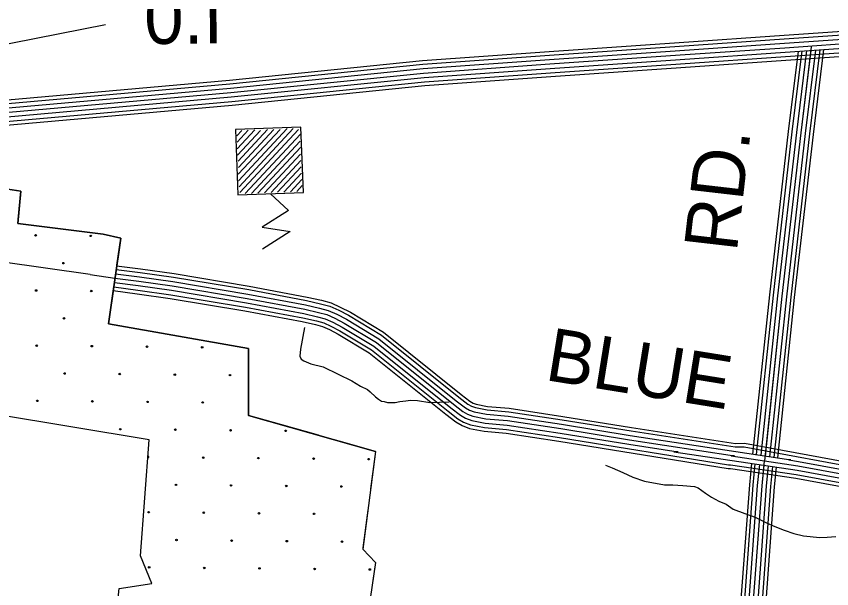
# Model space of a CAD drawing. Extents: x 1788175 to 1969470, y 584502 to 738744.
# Drawn here: x 1888808 to 1894492, y 679468 to 683458 of the extents above; entities that cross this region are included whole.
import ezdxf

# ---------------------------------------------------------------- set-up
doc = ezdxf.new("R2010")
doc.units = 0
for name, color, linetype in [('DESIGN - EROSION CONTROL - Devices', 7, 'Continuous'), ('DESIGN - ROW - Right-of-Way and Easement Labels', 7, 'Continuous'), ('DESIGN - SCRATCH - User 1', 7, 'Continuous'), ('DESIGN - TRAFFIC CONTROL PERMANENT - Signalization', 7, 'Continuous'), ('DESIGN - TRANSPORTATION - Text', 7, 'Continuous'), ('DESIGN - UTILITIES - Cable (Underground) with Text', 7, 'Continuous'), ('SURVEY - CONTOURS - Index with Text', 7, 'Continuous'), ('SURVEY - CONTROL with Text', 7, 'Continuous'), ('SURVEY - TRANSPORTATION - Roads', 7, 'Continuous'), ('SURVEY - VEGETATION - Features with Text', 7, 'Continuous')]:
    doc.layers.add(name, color=color, linetype=linetype)

msp = doc.modelspace()

# ---------------------------------------------------------------- linework, layer by layer
at = {"layer": 'DESIGN - EROSION CONTROL - Devices'}
for centre in [(1888942.8, 681931.2), (1889327.3, 681927.5), (1889136.9, 681737.1), (1888946.5, 681546.7), (1889331, 681543), (1889140.6, 681352.6), (1888950.2, 681162.1), (1889334.8, 681158.4), (1889719.3, 681154.7), (1890103.9, 681150.9), (1889144.4, 680968), (1889528.9, 680964.3), (1889913.5, 680960.5), (1890298, 680956.8), (1888954, 680777.6), (1889338.5, 680773.9), (1889723.1, 680770.1), (1890107.6, 680766.4), (1889532.7, 680579.7), (1889917.2, 680576), (1890301.8, 680572.2), (1890686.3, 680568.5), (1890111.3, 680381.8), (1890495.9, 680378.1), (1890880.5, 680374.4), (1891265, 680370.6), (1889920.9, 680191.4), (1890305.5, 680187.7), (1890690, 680184), (1891074.6, 680180.2), (1889730.5, 680001), (1890115.1, 679997.3), (1890499.6, 679993.6), (1890884.2, 679989.8), (1889924.7, 679806.9), (1890309.2, 679803.1), (1890693.8, 679799.4), (1891078.3, 679795.7), (1889734.3, 679616.5), (1890118.8, 679612.7), (1890503.4, 679609), (1890887.9, 679605.3), (1891272.5, 679601.5)]:
    msp.add_circle(centre, 5.28, dxfattribs=at)
msp.add_arc((1889726.8, 680385.6), 5.28, 251.1065, 100.1631, dxfattribs=at)
at = {"layer": 'DESIGN - SCRATCH - User 1'}
msp.add_line((1889449.8, 681313.2), (1890427.7, 681141.7), dxfattribs=at)
for points in [[(1888698, 682533.3), (1888685.8, 682263.1), (1888839.1, 682239.8), (1888819.7, 682013.8), (1889414.3, 681939.4), (1889535.9, 681912.4), (1889449.8, 681313.2)], [(1890427.7, 681141.7), (1890427.7, 680675.2), (1891312.7, 680425)], [(1889754.1, 679504.4), (1889673, 679697.7), (1889734.7, 680506.5), (1888653.8, 680683.5)], [(1891312.7, 680425), (1891223, 679743.3), (1891311.7, 679651.1), (1891237.9, 679142.8), (1890694.3, 679201.8)], [(1890094.9, 675730.3), (1889816.2, 675640.8), (1889656.7, 675703.8), (1889553.4, 675760), (1889465.8, 675820.7), (1889351.2, 675914), (1889414.1, 676561.6), (1889196.6, 676586), (1889313.7, 677462.1), (1889524.8, 679470.3), (1889754.1, 679504.4)]]:
    msp.add_lwpolyline(points, dxfattribs=at)
at = {"layer": 'DESIGN - TRAFFIC CONTROL PERMANENT - Signalization'}
msp.add_lwpolyline([(1887140.3, 682950.9), (1889430.5, 683400.8)], dxfattribs=at)
at = {"layer": 'DESIGN - TRANSPORTATION - Text'}
msp.add_lwpolyline([(1892915.8, 680328.7), (1892961.8, 680311.1), (1893035.8, 680277.7), (1893105.9, 680246.3), (1893187.9, 680216.9), (1893325.7, 680192.1), (1893385.6, 680192.6), (1893455.4, 680187.2), (1893535.3, 680179.8), (1893561.3, 680170.1), (1893613.4, 680134.5), (1893653.5, 680106.8), (1893705.6, 680077.2), (1893757.6, 680057.7), (1893805.8, 680022.1), (1893885.8, 679992.7), (1893959.8, 679965.4), (1894037.9, 679926), (1894095.9, 679902.5), (1894159.9, 679877), (1894227.9, 679853.6), (1894295.9, 679836.1), (1894409.7, 679825.1), (1894461.5, 679827.5), (1894521.3, 679832)], dxfattribs=at)
at = {"layer": 'DESIGN - UTILITIES - Cable (Underground) with Text'}
for p, q in [((1890792.1, 682685.8), (1890336.3, 682668.7)), ((1890336.3, 682668.7), (1890353.3, 682212.8)), ((1890809.2, 682229.9), (1890792.1, 682685.8)), ((1890353.3, 682212.8), (1890809.2, 682229.9)), ((1890581.2, 682221.3), (1890644, 682163.1)), ((1890644, 682163.1), (1890706.7, 682105)), ((1890706.7, 682105), (1890521.9, 681988.8)), ((1890521.9, 681988.8), (1890717.2, 681957.1)), ((1890717.2, 681957.1), (1890524.1, 681835.8))]:
    msp.add_line(p, q, dxfattribs=at)
for points in [[(1890381.3, 682663.2), (1890345, 682624.5)], [(1890470.4, 682666), (1890347.3, 682533.9)], [(1890425.5, 682664.3), (1890348.7, 682581.9)], [(1890510.2, 682662.2), (1890351, 682491.3)], [(1890559, 682668.2), (1890355.1, 682449.4)], [(1890647.1, 682669.8), (1890355.8, 682357.3)], [(1890602.8, 682668.7), (1890356.2, 682404.1)], [(1890697, 682676.8), (1890357, 682312)], [(1890738.8, 682675.1), (1890360.6, 682269.5)], [(1890776.2, 682668.8), (1890366.4, 682229.2)], [(1890789.3, 682636.4), (1890403, 682222)], [(1890787.9, 682588.4), (1890447.4, 682223.1)], [(1890789.5, 682543.7), (1890492.7, 682225.3)], [(1890789.7, 682497.4), (1890538.9, 682228.6)], [(1890791.2, 682452.7), (1890584.3, 682230.7)], [(1890792.8, 682407.9), (1890629.1, 682232.2)], [(1890795.5, 682364.4), (1890672.4, 682232.3)], [(1890797.6, 682320.1), (1890718.7, 682235.5)], [(1890801.8, 682278.1), (1890763.1, 682236.6)]]:
    msp.add_lwpolyline(points, dxfattribs=at)
at = {"layer": 'SURVEY - CONTOURS - Index with Text'}
for points in [[(1889503.4, 681694.2), (1889671.1, 681672.8), (1889903.8, 681639.9), (1890428.3, 681552.6), (1890831.3, 681476.5), (1890929.5, 681454.5), (1890993.8, 681437.2), (1891055.6, 681408.8), (1891124.7, 681373.6), (1891354.3, 681235.5), (1891893.6, 680802.4), (1891956.7, 680755), (1891980.9, 680740), (1892008.3, 680730.1), (1892090.2, 680714.1), (1892240.5, 680701.1), (1892614.1, 680644.8), (1893093.3, 680567.5), (1893818.9, 680456.3), (1893881.7, 680456.7), (1894761.9, 680294.5)], [(1889506.5, 681718.7), (1889674.4, 681697.3), (1889907.6, 681664.4), (1890432.6, 681577), (1890836.3, 681500.7), (1890935.5, 681478.5), (1891002.2, 681460.5), (1891066.4, 681431), (1891136.7, 681395.2), (1891368.4, 681255.8), (1891908.8, 680821.9), (1891970.7, 680775.4), (1891991.8, 680762.4), (1892014.9, 680754), (1892093.6, 680738.6), (1892243.4, 680725.6), (1892617.9, 680669.2), (1893097.1, 680591.9), (1893820.7, 680481), (1893883.9, 680481.4), (1894766.4, 680318.8)], [(1889323.4, 681657.6), (1889495.6, 681632.7)], [(1889495.6, 681632.7), (1889662.8, 681611.4), (1889894.4, 681578.7), (1890417.5, 681491.6), (1890818.8, 681415.8), (1890914.7, 681394.3), (1890972.6, 681378.7), (1891028.6, 681353), (1891094.6, 681319.3), (1891318.7, 681184.5), (1891855.6, 680753.4), (1891921.7, 680703.8), (1891953.7, 680683.9), (1891991.7, 680670.1), (1892081.6, 680652.6), (1892233.2, 680639.5), (1892604.5, 680583.5), (1893083.7, 680506.2), (1893814.3, 680394.3), (1893792.4, 680394.2), (1894255.5, 680324.7), (1894750.7, 680233.5)], [(1889495.6, 681632.7), (1889662.8, 681611.4), (1889894.4, 681578.7), (1890417.5, 681491.6), (1890818.8, 681415.8), (1890914.7, 681394.3), (1890972.6, 681378.7), (1891028.6, 681353), (1891094.6, 681319.3), (1891318.7, 681184.5), (1891855.6, 680753.4), (1891921.7, 680703.8), (1891953.7, 680683.9), (1891991.7, 680670.1), (1892081.6, 680652.6), (1892233.2, 680639.5), (1892604.5, 680583.5), (1893083.7, 680506.2), (1893814.3, 680394.3), (1893792.4, 680394.2), (1894255.5, 680324.7), (1894750.7, 680233.5)], [(1889499.5, 681663.4), (1889666.9, 681642.1), (1889899.1, 681609.3), (1890422.9, 681522.1), (1890825.1, 681446.2), (1890922.1, 681424.4), (1890983.2, 681407.9), (1891042.1, 681380.9), (1891109.6, 681346.4), (1891336.5, 681210), (1891874.6, 680777.9), (1891939.2, 680729.4), (1891967.3, 680712), (1892000, 680700.1), (1892085.9, 680683.4), (1892236.9, 680670.3), (1892609.3, 680614.2), (1893088.5, 680536.8), (1894206.8, 680365.5), (1894193.1, 680365.4), (1894260.6, 680355.3), (1894756.3, 680264)], [(1889487.7, 681571.2), (1889654.6, 681549.9), (1889885, 681517.4), (1890406.6, 681430.5), (1890806.3, 681355.1), (1890899.8, 681334.1), (1890951.4, 681320.2), (1891001.6, 681297.1), (1891064.5, 681265.1), (1891283.2, 681133.6), (1891817.6, 680704.4), (1891886.7, 680652.5), (1891926.5, 680627.8), (1891975.1, 680610.2), (1892072.9, 680591.2), (1892225.9, 680577.9), (1892595, 680522.3), (1893773.7, 680332), (1893787.9, 680332.1), (1894245.3, 680263.6), (1894739.5, 680172.5)], [(1889491.6, 681601.9), (1889658.7, 681580.6), (1889889.7, 681548), (1890412, 681461), (1890812.5, 681385.4), (1890907.2, 681364.2), (1890962, 681349.4), (1891015.1, 681325), (1891079.5, 681292.2), (1891300.9, 681159), (1891836.6, 680728.9), (1891904.2, 680678.1), (1891940.1, 680655.9), (1891983.4, 680640.2), (1892077.2, 680621.9), (1892229.6, 680608.7), (1892599.8, 680552.9), (1893078.9, 680475.6), (1893421.8, 680423), (1893391.6, 680422.9), (1894250.4, 680294.2), (1894745.1, 680203)], [(1889484.5, 681545.7), (1889651.1, 681524.4), (1889881, 681492), (1890402.1, 681405.2), (1890801.1, 681329.9), (1890893.6, 681309.2), (1890942.6, 681295.9), (1890990.3, 681274), (1891052, 681242.6), (1891268.4, 681112.4), (1891801.8, 680684.1), (1891872.2, 680631.3), (1891915.3, 680604.6), (1891968.2, 680585.3), (1892069.3, 680565.7), (1892222.9, 680552.3), (1892591, 680496.9), (1893771.7, 680306.3), (1893786.1, 680306.4), (1894241.1, 680238.2), (1894734.8, 680147.2)]]:
    msp.add_lwpolyline(points, dxfattribs=at)
at = {"layer": 'SURVEY - CONTROL with Text'}
for points in [[(1886988.4, 682719.6), (1890295.5, 683013.2), (1891640.3, 683149), (1892522.3, 683213), (1893428.9, 683275), (1894160, 683325.9), (1894734.3, 683366.1)], [(1886990.6, 682695), (1890297.8, 682988.6), (1891642.4, 683124.4), (1892524, 683188.3), (1893430.6, 683250.4), (1894161.7, 683301.3), (1894736, 683341.5)], [(1886993.4, 682664.1), (1890300.7, 682957.7), (1891645.1, 683093.5), (1892526.2, 683157.4), (1893432.7, 683219.4), (1894163.8, 683270.3), (1894738.2, 683310.6)], [(1886996.1, 682633.2), (1890303.7, 682926.9), (1891647.8, 683062.6), (1892528.4, 683126.5), (1893434.8, 683188.5), (1894166, 683239.4), (1894740.4, 683279.6)], [(1886998.8, 682602.3), (1890306.6, 682896), (1891650.5, 683031.7), (1892530.5, 683095.5), (1893437, 683157.6), (1894168.2, 683208.5), (1894742.5, 683248.7)], [(1887001.6, 682571.5), (1890309.5, 682865.2), (1891653.2, 683000.8), (1892532.7, 683064.6), (1893439.1, 683126.7), (1894170.3, 683177.6), (1894744.7, 683217.8)], [(1887003.9, 682545.8), (1890311.9, 682839.6), (1891655.4, 682975.2), (1892534.5, 683039), (1893440.9, 683101), (1894172.1, 683151.9), (1894746.5, 683192.1)]]:
    msp.add_lwpolyline(points, dxfattribs=at)
at = {"layer": 'SURVEY - TRANSPORTATION - Roads'}
for points in [[(1894350.2, 683245.7), (1894276.9, 682645.6), (1894145.4, 681506.5), (1894024.4, 680359.4)], [(1894347.2, 683221), (1894276.9, 682645.6), (1894145.4, 681506.5), (1894027.9, 680392.9)], [(1894378.7, 683223.2), (1894307.7, 682642), (1894176.2, 681503.1), (1894058.6, 680388.2)], [(1894410.2, 683225.4), (1894338.5, 682638.3), (1894207.1, 681499.7), (1894089.3, 680383.5)], [(1894435.3, 683227.2), (1894363, 682635.4), (1894231.6, 681497), (1894113.7, 680379.8)], [(1894258, 683214.8), (1894189.8, 682656), (1894058.2, 681516.2), (1893941.1, 680406.2)], [(1894284.2, 683216.6), (1894215.3, 682653), (1894083.8, 681513.3), (1893966.6, 680402.3)], [(1894315.7, 683218.8), (1894246.1, 682649.3), (1894114.6, 681509.9), (1893997.3, 680397.6)], [(1889323.4, 681657.5), (1888700.9, 681747.5), (1888427.2, 681796.4), (1888295.2, 681830.9), (1888195.3, 681851.8), (1887991.5, 681893.5), (1887730.6, 681926), (1887358.4, 681988.5), (1887216, 682008.3)], [(1890817.9, 681288.5), (1890788.6, 681136.6), (1890783.7, 681088.7), (1890794.2, 681069), (1890813.3, 681056.4), (1890861.8, 681035.5), (1890946.7, 681014.8), (1891050.8, 680963.2), (1891146.1, 680917.2), (1891208.6, 680880.8), (1891255.5, 680855.7), (1891274.6, 680840.3), (1891312.8, 680805.3), (1891332, 680789.9), (1891354.5, 680774.5), (1891371.8, 680771.8), (1891396.1, 680766.2), (1891420.3, 680764.9), (1891449.7, 680766.5), (1891480.7, 680772.3), (1891523.9, 680778.1), (1891555, 680781.1), (1891605.2, 680779.9), (1891691.7, 680764.8), (1891826.5, 680769.6)], [(1893604.2, 677255.8), (1893730.5, 678166.9), (1893789.5, 678635.2), (1893819.5, 678978.6), (1893859.2, 679362.3), (1893920.5, 680192.8), (1893935.4, 680341.4)], [(1893628.7, 677252.4), (1893755, 678163.7), (1893814.1, 678632.6), (1893844.1, 678976.2), (1893883.8, 679360.1), (1893945.2, 680190.7), (1893959.9, 680337.7)], [(1893659.4, 677248.2), (1893785.7, 678159.6), (1893844.9, 678629.3), (1893874.9, 678973.3), (1893914.7, 679357.4), (1893976.1, 680188), (1893990.6, 680333.1)], [(1893690.1, 677243.9), (1893816.4, 678155.5), (1893875.7, 678626), (1893905.8, 678970.3), (1893945.6, 679354.7), (1894006.9, 680185.3), (1894024.4, 680359.4)], [(1893690.1, 677243.9), (1893816.4, 678155.5), (1893875.7, 678626), (1893905.8, 678970.3), (1893945.6, 679354.7), (1894006.9, 680185.3), (1894021.3, 680328.5)], [(1893720.8, 677239.7), (1893847.2, 678151.5), (1893906.6, 678622.7), (1893936.7, 678967.4), (1893976.5, 679351.9), (1894037.8, 680182.6), (1894052, 680323.9)], [(1893751.5, 677235.4), (1893877.9, 678147.4), (1893937.4, 678619.5), (1893967.5, 678964.4), (1894007.4, 679349.2), (1894068.7, 680179.9), (1894082.7, 680319.3)], [(1893777, 677231.9), (1893903.4, 678144), (1893963, 678616.7), (1893993.1, 678962), (1894033, 679346.9), (1894094.3, 680177.7), (1894108.2, 680315.5)]]:
    msp.add_lwpolyline(points, dxfattribs=at)
at = {"layer": 'SURVEY - VEGETATION - Features with Text'}
for points in [[(1889449.8, 681313.2), (1889535.9, 681912.4), (1889414.3, 681939.4), (1888819.7, 682013.8), (1888839.1, 682239.8), (1888685.8, 682263.1), (1888698, 682533.3), (1888393.1, 682506.3)], [(1888822, 682040.6), (1888839.1, 682239.8), (1888685.8, 682263.1)], [(1889055, 681984.3), (1888819.7, 682013.8), (1888822, 682040.6)], [(1889465, 681928.1), (1889414.3, 681939.4), (1889203.8, 681965.7)], [(1889508.7, 681722.9), (1889535.9, 681912.4), (1889465, 681928.1)], [(1889449.8, 681313.2), (1889487.3, 681574.5)], [(1890427.7, 681141.7), (1889449.8, 681313.2)], [(1889759.9, 681258.8), (1889449.8, 681313.2)], [(1890019.9, 681213.2), (1889759.9, 681258.8)], [(1890427.7, 681141.7), (1890167.7, 681187.3)], [(1891312.7, 680425), (1890427.7, 680675.2), (1890427.7, 681141.7)], [(1890427.7, 681111.5), (1890427.7, 681141.7)], [(1890427.7, 680847.5), (1890427.7, 681111.5)], [(1890660.3, 680609.4), (1890427.7, 680675.2), (1890427.7, 680697.5)], [(1890914.3, 680537.6), (1890660.3, 680609.4)], [(1891312.7, 680425), (1891058.7, 680496.8)], [(1891312.7, 680425), (1891223, 679743.3), (1891311.7, 679651.1), (1891237.9, 679142.8), (1890694.3, 679201.8)], [(1891312.7, 680425), (1891278.3, 680163.3)], [(1891258.7, 680014.6), (1891224.3, 679752.8)], [(1891224.3, 679752.8), (1891223, 679743.3), (1891311.7, 679651.1), (1891293.6, 679526)]]:
    msp.add_lwpolyline(points, dxfattribs=at)

# ---------------------------------------------------------------- texts
at = {"layer": 'DESIGN - ROW - Right-of-Way and Easement Labels'}
for s, rotation, p in [('RD.', 83.4156, (1893830.1, 681809.7)), ('BLUE', 350.8315, (1892485.8, 680923.8))]:
    msp.add_text(s, height=370, rotation=rotation, dxfattribs=at).set_placement(p)
at = {"layer": 'DESIGN - TRAFFIC CONTROL PERMANENT - Signalization'}
msp.add_text('0.I', height=369.6, rotation=0.7004, dxfattribs=at).set_placement((1889701.7, 683264.1))

doc.saveas('drawing.dxf')
